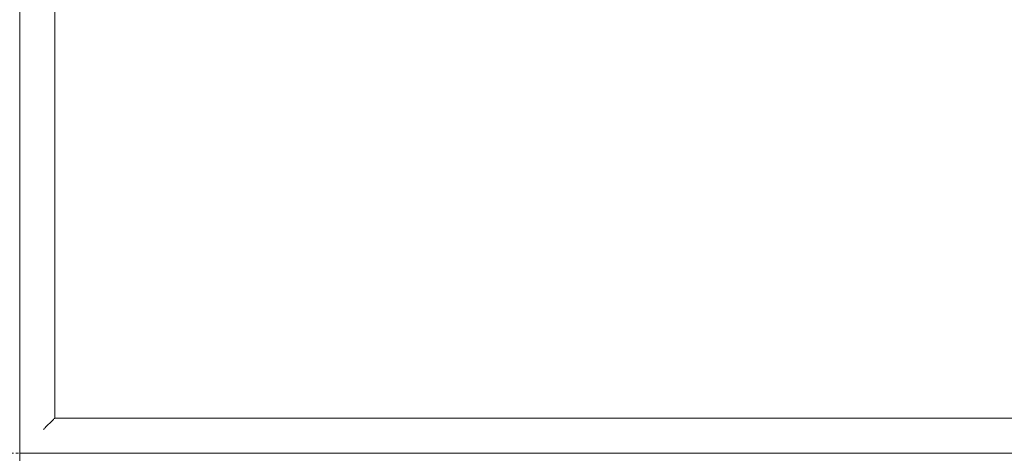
# Model space of a CAD drawing. Header units: millimetres. Extents: x -281 to 121694, y -16481 to 65128.
# Tile 360 of 656: x 14578 to 15364, y 29200 to 29546. Entities that reach past the tile are written whole.
import ezdxf

# ---------------------------------------------------------------- set-up
doc = ezdxf.new("R2010")
doc.units = ezdxf.units.MM
doc.linetypes.add('Grid Line', pattern=[12, 6, -2, 2, -2])
for name, color, linetype, lineweight in [('A--L$01A__Algemeen', 7, 'Continuous', 5), ('A--L$07A__Stramien', 1, 'Continuous', 5), ('A--L82__LosseGebruikersInvent', 1, 'Continuous', 5)]:
    doc.layers.add(name, color=color, linetype=linetype, lineweight=lineweight)

# ---------------------------------------------------------------- blocks, each defined once
blk = doc.blocks.new('NLRS_82_FU_UN_lab en spoel tafels_gen_kad - labtafel dxbxh 900x1200x950-V305-L_80_ 15')
at = {"layer": 'A--L$01A__Algemeen'}
blk.add_line((-600, 262.68), (-600, -637.32), dxfattribs=at)
blk = doc.blocks.new('NLRS_82_FU_UN_spoekbak_gen_kad - spoelbak dxbxh 900x1200x957-V407-L_80_ 15')
at = {"layer": 'A--L$01A__Algemeen'}
for p, q in [((600, 322.68), (-600, 322.68)), ((600, -577.32), (600, 322.68)), ((573.73, 296.41), (579.27, 301.94)), ((572, 294.68), (-572, 294.68)), ((-572, 294.68), (0, 294.68)), ((572, 294.68), (0, 294.68)), ((572, -549.32), (572, 294.68)), ((572, -549.32), (572, 294.68))]:
    blk.add_line(p, q, dxfattribs=at)
for points in [[(581.04, 303.71), (580.81, 303.49), (580.38, 303.06), (579.77, 302.45), (579.43, 302.1), (579.27, 301.94)], [(573.73, 296.41), (573.58, 296.26), (573.24, 295.91), (572.64, 295.32), (572.22, 294.89), (572, 294.68)]]:
    blk.add_open_spline(points, degree=3, dxfattribs=at)

msp = doc.modelspace()

# ---------------------------------------------------------------- linework, layer by layer
at = {"layer": 'A--L$07A__Stramien', "linetype": 'Grid Line'}
msp.add_line((100372.97, 29200), (-281.13, 29200), dxfattribs=at)

# ---------------------------------------------------------------- block references
at = {"layer": 'A--L82__LosseGebruikersInvent', "rotation": 180}
msp.add_blockref('NLRS_82_FU_UN_spoekbak_gen_kad - spoelbak dxbxh 900x1200x957-V407-L_80_ 15', (15178, 29522.68), dxfattribs=at)
at = {"layer": 'A--L82__LosseGebruikersInvent'}
msp.add_blockref('NLRS_82_FU_UN_lab en spoel tafels_gen_kad - labtafel dxbxh 900x1200x950-V305-L_80_ 15', (15178, 28937.32), dxfattribs=at)

doc.saveas('drawing.dxf')
